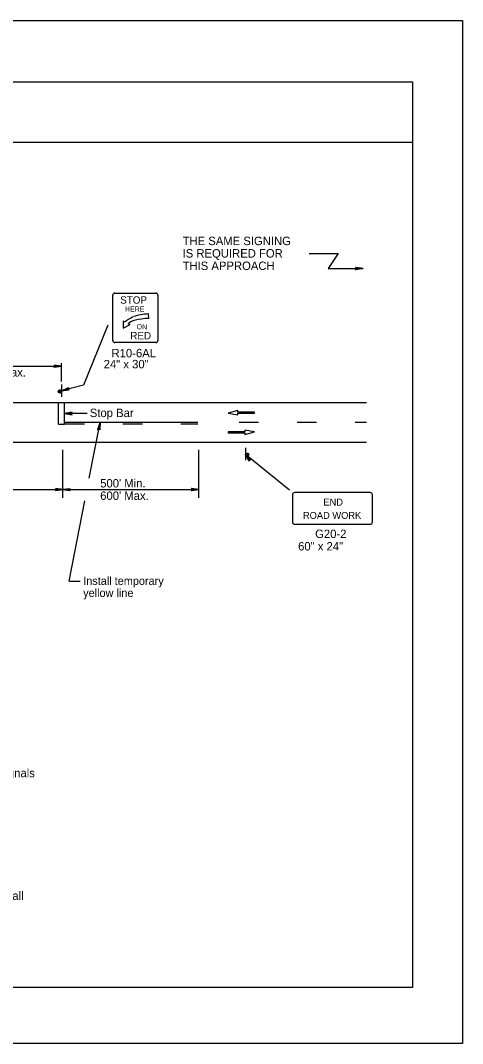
# Model space of a CAD drawing. Extents: x -14145 to -13662, y 30244 to 30661.
# Drawn here: x -13734.19 to -13723.17, y 30343.81 to 30369.31 of the extents above; entities that cross this region are included whole.
import ezdxf

# ---------------------------------------------------------------- set-up
doc = ezdxf.new("R2010")
doc.units = 0
for name, color, linetype in [('1', 7, 'Continuous'), ('10', 7, 'Continuous'), ('2', 7, 'Continuous'), ('61', 7, 'Continuous')]:
    doc.layers.add(name, color=color, linetype=linetype)

msp = doc.modelspace()

# ---------------------------------------------------------------- linework, layer by layer
at = {"layer": '1'}
for p, q in [((-13726.999, 30363.5), (-13726.273, 30363.5)), ((-13726.273, 30363.499), (-13726.525, 30363.126)), ((-13726.525, 30363.126), (-13725.654, 30363.126)), ((-13731.894, 30361.327), (-13731.894, 30362.463)), ((-13731.839, 30362.51), (-13730.821, 30362.51)), ((-13730.767, 30362.463), (-13730.767, 30361.327)), ((-13730.996, 30361.882), (-13730.998, 30361.993)), ((-13732.016, 30361.714), (-13732.621, 30360.217)), ((-13731.631, 30361.81), (-13731.631, 30361.639)), ((-13731.586, 30361.788), (-13731.631, 30361.81)), ((-13731.631, 30361.639), (-13731.46, 30361.725)), ((-13731.46, 30361.725), (-13731.507, 30361.748)), ((-13730.821, 30361.28), (-13731.839, 30361.28)), ((-13735.681, 30360.687), (-13733.169, 30360.687)), ((-13733.168, 30360.307), (-13733.168, 30360.768)), ((-13733.169, 30360.234), (-13733.169, 30359.922)), ((-13732.622, 30360.218), (-13733.169, 30360.078)), ((-13754.652, 30359.781), (-13725.568, 30359.781)), ((-13733.247, 30359.245), (-13733.247, 30359.781)), ((-13733.091, 30359.245), (-13733.091, 30359.781)), ((-13728.773, 30359.588), (-13729.014, 30359.522)), ((-13728.773, 30359.543), (-13728.773, 30359.588)), ((-13728.357, 30359.543), (-13728.773, 30359.543)), ((-13728.357, 30359.521), (-13728.357, 30359.543)), ((-13732.526, 30359.513), (-13733.091, 30359.513)), ((-13729.768, 30359.289), (-13733.091, 30359.289)), ((-13732.478, 30357.897), (-13732.207, 30359.289)), ((-13729.014, 30359.522), (-13728.771, 30359.476)), ((-13728.771, 30359.476), (-13728.771, 30359.521)), ((-13728.771, 30359.521), (-13728.357, 30359.521)), ((-13728.259, 30359.289), (-13728.745, 30359.289)), ((-13726.812, 30359.289), (-13727.298, 30359.289)), ((-13725.568, 30359.288), (-13725.851, 30359.288)), ((-13733.247, 30359.245), (-13733.091, 30359.245)), ((-13732.6, 30359.245), (-13733.086, 30359.245)), ((-13731.153, 30359.245), (-13731.639, 30359.245)), ((-13729.768, 30359.245), (-13730.192, 30359.245)), ((-13728.601, 30359.052), (-13729.014, 30359.052)), ((-13729.014, 30359.052), (-13729.014, 30359.03)), ((-13729.014, 30359.03), (-13728.598, 30359.03)), ((-13728.357, 30359.051), (-13728.601, 30359.097)), ((-13728.601, 30359.097), (-13728.601, 30359.052)), ((-13728.598, 30358.985), (-13728.357, 30359.051)), ((-13728.598, 30359.03), (-13728.598, 30358.985)), ((-13754.652, 30358.797), (-13725.568, 30358.797)), ((-13733.136, 30357.409), (-13733.136, 30358.603)), ((-13729.748, 30357.409), (-13729.748, 30358.603)), ((-13728.585, 30358.658), (-13728.585, 30358.346)), ((-13728.585, 30358.658), (-13728.585, 30358.346)), ((-13727.487, 30357.597), (-13728.586, 30358.487)), ((-13738.244, 30357.613), (-13733.136, 30357.613)), ((-13733.136, 30357.613), (-13729.748, 30357.613)), ((-13725.48, 30357.542), (-13727.353, 30357.542)), ((-13725.48, 30357.542), (-13727.353, 30357.542)), ((-13732.977, 30355.328), (-13732.588, 30357.333)), ((-13727.414, 30357.491), (-13727.414, 30356.803)), ((-13725.419, 30356.803), (-13725.419, 30357.491)), ((-13727.353, 30356.751), (-13725.48, 30356.751)), ((-13732.977, 30355.328), (-13732.706, 30355.328))]:
    msp.add_line(p, q, dxfattribs=at)
for points in [[(-13725.833, 30363.149), (-13725.825, 30363.135), (-13725.653, 30363.127), (-13725.833, 30363.149), (-13725.838, 30363.156), (-13725.653, 30363.127), (-13725.824, 30363.115), (-13725.832, 30363.105), (-13725.653, 30363.127), (-13725.841, 30363.095), (-13725.832, 30363.105)], [(-13733.349, 30360.711), (-13733.343, 30360.699), (-13733.169, 30360.687), (-13733.349, 30360.711), (-13733.355, 30360.717), (-13733.169, 30360.687), (-13733.343, 30360.681), (-13733.349, 30360.669), (-13733.169, 30360.687), (-13733.355, 30360.657), (-13733.349, 30360.669)], [(-13732.989, 30360.102), (-13733.001, 30360.114), (-13733.169, 30360.078), (-13732.989, 30360.102), (-13732.983, 30360.096), (-13733.169, 30360.078), (-13733.007, 30360.132), (-13733.001, 30360.144), (-13733.169, 30360.078), (-13732.995, 30360.156), (-13733.001, 30360.144)], [(-13732.91, 30359.535), (-13732.919, 30359.52), (-13733.091, 30359.513), (-13732.91, 30359.535), (-13732.906, 30359.542), (-13733.091, 30359.513), (-13732.921, 30359.501), (-13732.911, 30359.491), (-13733.091, 30359.513), (-13732.903, 30359.48), (-13732.911, 30359.491)], [(-13732.217, 30359.106), (-13732.231, 30359.118), (-13732.207, 30359.289), (-13732.217, 30359.106), (-13732.211, 30359.102), (-13732.207, 30359.289), (-13732.249, 30359.125), (-13732.261, 30359.115), (-13732.207, 30359.289), (-13732.273, 30359.109), (-13732.261, 30359.115)], [(-13728.492, 30358.332), (-13728.486, 30358.347), (-13728.586, 30358.487), (-13728.492, 30358.332), (-13728.495, 30358.324), (-13728.586, 30358.487), (-13728.471, 30358.36), (-13728.458, 30358.36), (-13728.586, 30358.487), (-13728.445, 30358.359), (-13728.458, 30358.36)], [(-13733.316, 30357.637), (-13733.304, 30357.619), (-13733.136, 30357.613), (-13733.316, 30357.637), (-13733.322, 30357.643), (-13733.136, 30357.613), (-13733.304, 30357.607), (-13733.31, 30357.589), (-13733.136, 30357.613), (-13733.322, 30357.583), (-13733.31, 30357.589)], [(-13732.962, 30357.589), (-13732.968, 30357.601), (-13733.136, 30357.613), (-13732.962, 30357.589), (-13732.95, 30357.583), (-13733.136, 30357.613), (-13732.968, 30357.619), (-13732.962, 30357.631), (-13733.136, 30357.613), (-13732.95, 30357.643), (-13732.962, 30357.631)], [(-13729.928, 30357.637), (-13729.922, 30357.625), (-13729.748, 30357.613), (-13729.928, 30357.637), (-13729.934, 30357.643), (-13729.748, 30357.613), (-13729.922, 30357.607), (-13729.928, 30357.595), (-13729.748, 30357.613), (-13729.934, 30357.583), (-13729.928, 30357.595)]]:
    msp.add_lwpolyline(points, dxfattribs=at)
for centre in [(-13733.209, 30360.061), (-13728.545, 30358.485)]:
    msp.add_circle(centre, 0.0408, dxfattribs=at)
for centre, start, end in [((-13733.204, 30360.068), 355.7499, 350.479), ((-13728.55, 30358.492), 189.521, 184.2501)]:
    msp.add_arc(centre, 0.0214, start, end, dxfattribs=at)
for centre, major_axis, ratio, start_param, end_param in [((-13731.838, 30362.463), (-0.0541, 0), 0.866667, 4.712389, 6.283185), ((-13730.82, 30362.463), (-0.0541, 0), 0.866667, 3.141593, 4.712389), ((-13731.345, 30361.645), (-0.29, 0), 0.866667, 5.239865, 5.534055), ((-13730.961, 30361.982), (0.632, 0.211), 0.13767, 2.24751, 2.61166), ((-13730.986, 30361.744), (0.526, 0.021), 0.259792, 1.574563, 2.966983), ((-13730.954, 30361.771), (0.626, 0.024), 0.356316, 1.625555, 2.277861), ((-13730.986, 30361.744), (0.626, 0.024), 0.356316, 2.688881, 2.833949), ((-13731.838, 30361.327), (0.0541, 0), 0.866667, 3.141593, 4.712389), ((-13730.82, 30361.327), (0.0541, 0), 0.866667, 4.712389, 6.283185), ((-13727.352, 30357.489), (0.0609, 0), 0.839899, 1.570796, 3.141593), ((-13725.48, 30357.489), (-0.0609, 0), 0.839899, 3.141593, 4.712389), ((-13727.352, 30356.801), (0.0609, 0), 0.839899, 3.141593, 4.712389), ((-13725.48, 30356.801), (-0.0609, 0), 0.839899, 1.570796, 3.141593)]:
    msp.add_ellipse(centre, major_axis=major_axis, ratio=ratio, start_param=start_param, end_param=end_param, dxfattribs=at)
at = {"layer": '10'}
for p, q in [((-13755.874, 30367.777), (-13724.422, 30367.777)), ((-13724.422, 30367.777), (-13724.422, 30345.207)), ((-13755.874, 30366.277), (-13724.422, 30366.277)), ((-13724.422, 30345.207), (-13755.874, 30345.207))]:
    msp.add_line(p, q, dxfattribs=at)
at = {"layer": '61'}
msp.add_lwpolyline([(-13756.174, 30369.307), (-13723.174, 30369.307), (-13723.174, 30343.807), (-13756.174, 30343.807)], close=True, dxfattribs=at)

# ---------------------------------------------------------------- texts
at = {"layer": '1'}
for s, height, p in [('STOP', 0.1838, (-13731.707, 30362.248)), ('HERE', 0.1268, (-13731.588, 30362.052)), ('ON', 0.1268, (-13731.299, 30361.609)), ('RED', 0.1838, (-13731.456, 30361.358)), ('END', 0.173, (-13726.642, 30357.215)), ('ROAD WORK', 0.173, (-13727.151, 30356.884))]:
    msp.add_text(s, height=height, dxfattribs=at).set_placement(p)
at = {"layer": '2'}
for s, height, p in [('THE SAME SIGNING', 0.21, (-13730.151, 30363.707)), ('IS REQUIRED FOR', 0.21, (-13730.151, 30363.397)), ('THIS APPROACH', 0.21, (-13730.151, 30363.087)), ('R10-6AL', 0.21, (-13731.923, 30360.911)), ('24" x 30"', 0.21, (-13732.118, 30360.636)), ("150' Max.", 0.21, (-13735.265, 30360.431)), ('Stop Bar', 0.21, (-13732.464, 30359.421)), ("500' Min.", 0.21, (-13732.205, 30357.667)), ("600' Max.", 0.21, (-13732.205, 30357.357)), ('G20-2', 0.21, (-13726.848, 30356.406)), ('60" x 24"', 0.21, (-13727.272, 30356.096)), ('Install temporary', 0.20313, (-13732.629, 30355.238)), ('yellow line', 0.20313, (-13732.629, 30354.938)), ('3.  Advance written approval must be obtained from PennDOT prior to using portable traffic signals ', 0.21, (-13746.086, 30350.444)), ('    Existing conflicting pavement markings and raised pavement markers between stop bars shall ', 0.21, (-13746.086, 30347.385))]:
    msp.add_text(s, height=height, dxfattribs=at).set_placement(p)

doc.saveas('drawing.dxf')
